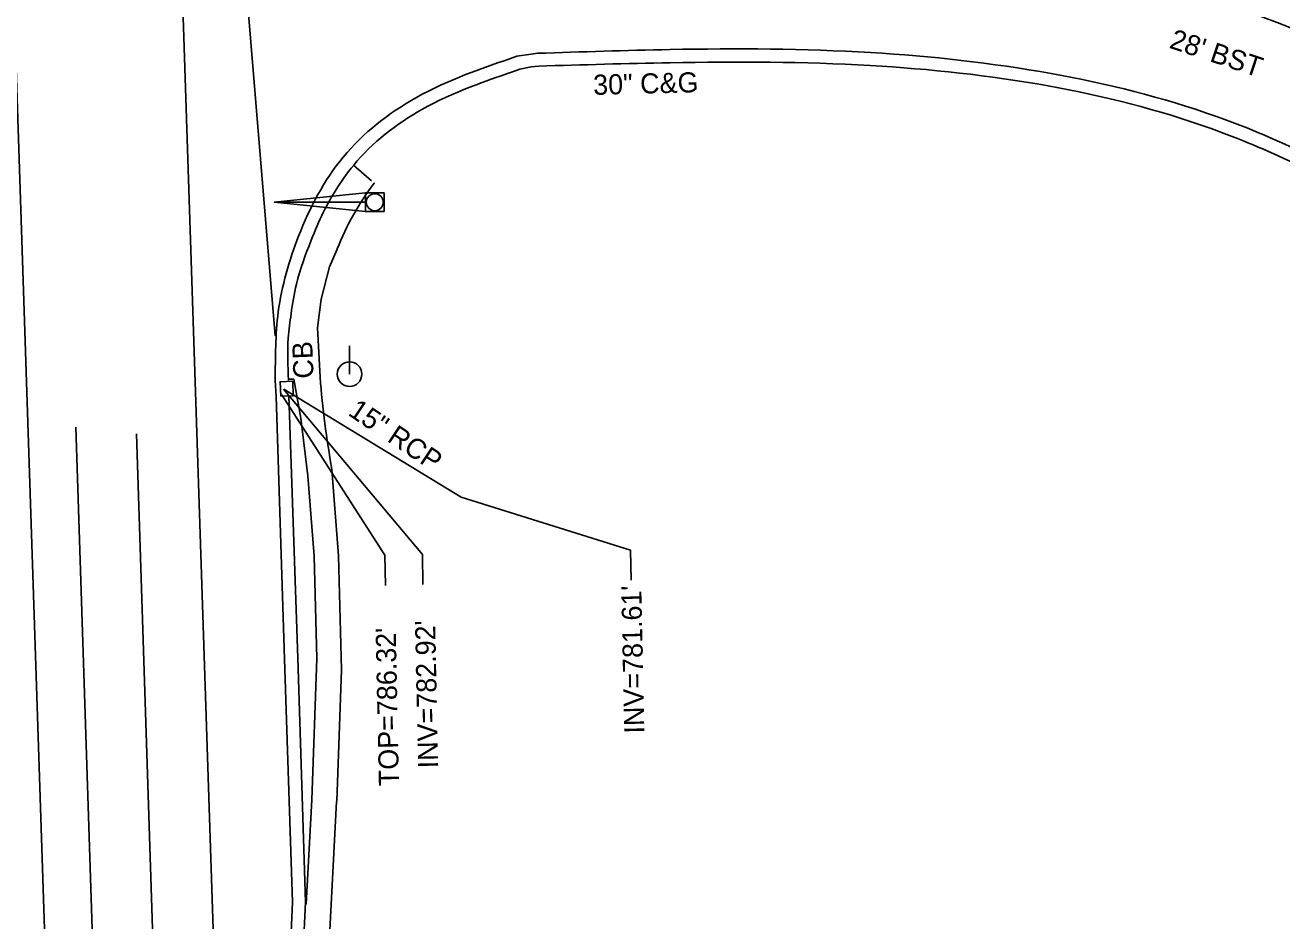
# Model space of a CAD drawing. Extents: x 1627482 to 1629573, y 760826 to 766301.
# Drawn here: x 1628494.4 to 1628744.1, y 761492.2 to 761670.2 of the extents above; entities that cross this region are included whole.
import ezdxf

# ---------------------------------------------------------------- set-up
doc = ezdxf.new("R2010")
doc.units = 0
for name, color, linetype in [('Exist Horizontal Alignment', 7, 'Continuous'), ('Exist Right of Way Line', 7, 'Continuous'), ('Exist Roads Curbs', 7, 'Continuous'), ('Exist Roads Curbs Text', 7, 'Continuous'), ('Exist Roads EOP', 7, 'Continuous'), ('Exist Roads EOP Other', 7, 'Continuous'), ('Exist Roads EOP Text', 7, 'Continuous'), ('Exist Roads EOT', 7, 'Continuous'), ('Exist Structure Minor Catch Basin', 7, 'Continuous'), ('Exist Structure Minor Catch Basin Leader', 7, 'Continuous'), ('Exist Structure Minor Catch Basin Text', 7, 'Continuous'), ('Exist Structure Minor Catch Basin Top Elevation', 7, 'Continuous'), ('Exist Structure Minor Pipes CMP 15 Inch Invert', 7, 'Continuous'), ('Exist Structure Minor Pipes CMP 15 Inch Leader', 7, 'Continuous'), ('Exist Structure Minor Pipes RCP 15 Inch', 7, 'Continuous'), ('Exist Structure Minor Pipes RCP 15 Inch Text', 7, 'Continuous'), ('Exist Utilities Other Pole Metal with Mast Arm CELL', 7, 'Continuous'), ('Exist Utilities Power Pole CELL', 7, 'Continuous')]:
    doc.layers.add(name, color=color, linetype=linetype)

msp = doc.modelspace()

# ---------------------------------------------------------------- linework, layer by layer
at = {"layer": 'Exist Horizontal Alignment'}
msp.add_line((1628498.66, 761475.63), (1628488.86, 761775.47), dxfattribs=at)
msp.add_arc((1628679.22, 761275.95), 444, 48.0133, 96.871, dxfattribs=at)
at = {"layer": 'Exist Right of Way Line'}
msp.add_arc((1628679.22, 761275.95), 514, 48.0132, 96.8709, dxfattribs=at)
at = {"layer": 'Exist Roads Curbs'}
for p, q in [((1628592.68, 761661.47), (1628594.93, 761661.92)), ((1628594.93, 761661.92), (1628596.43, 761662.08)), ((1628546.6, 761599.72), (1628546.67, 761599.72))]:
    msp.add_line(p, q, dxfattribs=at)
msp.add_lwpolyline([(1628549.17, 761476.36), (1628550.07, 761495.94), (1628548.57, 761544.41), (1628546.76, 761596.59)], dxfattribs=at)
msp.add_lwpolyline([(1628549.17, 761476.36), (1628550.07, 761495.94), (1628548.57, 761544.41), (1628546.76, 761596.59)], dxfattribs=at)
for points in [[(1628546.67, 761599.72), (1628546.65, 761608.04), (1628547.21, 761612.88), (1628548.27, 761618.77), (1628551.2, 761627.47), (1628553.65, 761633.11), (1628556.08, 761637.43), (1628559.65, 761642.42), (1628573.22, 761653.48), (1628592.68, 761661.47)], [(1628596.43, 761662.08), (1628622.56, 761662.76), (1628662.31, 761662.2), (1628697.67, 761658.15), (1628730.04, 761649.68), (1628762.13, 761633.97), (1628788.02, 761612.35), (1628807.31, 761585.6), (1628820.32, 761551.72), (1628823.99, 761517.27), (1628820.08, 761487.66), (1628805.76, 761452.03), (1628780.59, 761420.95), (1628748.91, 761399.08), (1628732.76, 761391.66), (1628729.06, 761390.34)]]:
    msp.add_spline(points, degree=3, dxfattribs=at)
at = {"layer": 'Exist Roads EOP'}
for p, q in [((1628592.1, 761664.04), (1628594.93, 761664.49)), ((1628594.93, 761664.49), (1628596.19, 761664.63))]:
    msp.add_line(p, q, dxfattribs=at)
for points in [[(1628530.45, 761760.36), (1628533.59, 761742.34), (1628537.29, 761690.11), (1628544.07, 761608.47)], [(1628546.62, 761476.32), (1628547.51, 761495.97), (1628545.89, 761544.25), (1628544.26, 761596.43), (1628544.07, 761599.63)]]:
    msp.add_lwpolyline(points, dxfattribs=at)
for points in [[(1628628.35, 761690.37), (1628629.66, 761690.38), (1628632.19, 761690.39), (1628634.72, 761690.4), (1628637.26, 761690.39), (1628639.8, 761690.38), (1628642.34, 761690.35), (1628644.89, 761690.32), (1628647.44, 761690.27), (1628649.99, 761690.21), (1628652.54, 761690.13), (1628655.1, 761690.04), (1628657.66, 761689.94), (1628660.22, 761689.82), (1628662.78, 761689.69), (1628665.35, 761689.54), (1628667.91, 761689.37), (1628670.48, 761689.19), (1628673.05, 761688.99), (1628675.63, 761688.77), (1628678.2, 761688.53), (1628680.77, 761688.27), (1628683.35, 761687.99), (1628685.92, 761687.69), (1628688.5, 761687.36), (1628691.07, 761687.02), (1628693.65, 761686.65), (1628696.22, 761686.26), (1628698.8, 761685.84), (1628701.37, 761685.4), (1628703.94, 761684.93), (1628706.51, 761684.44), (1628709.08, 761683.92), (1628711.64, 761683.38), (1628714.2, 761682.81), (1628716.76, 761682.21), (1628719.32, 761681.58), (1628721.87, 761680.92), (1628724.41, 761680.23), (1628726.95, 761679.51), (1628729.48, 761678.76), (1628732.01, 761677.98), (1628734.53, 761677.16), (1628737.04, 761676.32), (1628739.55, 761675.44), (1628742.04, 761674.53), (1628744.53, 761673.58), (1628747, 761672.6), (1628749.47, 761671.58), (1628751.92, 761670.53), (1628754.36, 761669.44), (1628756.79, 761668.32), (1628759.2, 761667.16), (1628761.6, 761665.97), (1628763.98, 761664.73), (1628766.35, 761663.46), (1628768.7, 761662.15), (1628771.03, 761660.81), (1628773.34, 761659.42), (1628775.63, 761658), (1628777.81, 761656.59)], [(1628544.07, 761599.63), (1628544.66, 761613.24), (1628548.71, 761628.32), (1628557.58, 761644.02), (1628572.1, 761655.84), (1628592.1, 761664.04)], [(1628596.19, 761664.63), (1628622.51, 761665.38), (1628662.4, 761664.78), (1628698.29, 761660.6), (1628730.94, 761652.14), (1628763.65, 761636.14), (1628789.55, 761614.39), (1628809.52, 761586.85), (1628822.76, 761552.62), (1628826.4, 761517.1), (1628822.53, 761487.26), (1628807.86, 761450.59), (1628782.25, 761419.18), (1628750.11, 761396.84), (1628730.78, 761388.13)]]:
    msp.add_spline(points, degree=3, dxfattribs=at)
at = {"layer": 'Exist Roads EOP Other'}
for p, q in [((1628563.22, 761639.28), (1628559.64, 761642.38)), ((1628563.69, 761638.8), (1628563.74, 761638.88)), ((1628556.36, 761625.7), (1628556.4, 761625.78)), ((1628552.98, 761600.25), (1628552.43, 761610.09)), ((1628547.77, 761599.85), (1628546.67, 761599.9)), ((1628547.77, 761599.85), (1628546.67, 761599.9)), ((1628549.15, 761592.16), (1628547.77, 761599.85)), ((1628549.15, 761592.16), (1628547.77, 761599.85)), ((1628550.56, 761580.68), (1628549.15, 761592.16)), ((1628550.56, 761580.68), (1628549.15, 761592.16)), ((1628556.64, 761564.77), (1628555.33, 761581.95)), ((1628551.79, 761564.73), (1628550.56, 761580.68)), ((1628551.79, 761564.73), (1628550.56, 761580.68)), ((1628552.33, 761544.37), (1628551.79, 761564.73)), ((1628552.33, 761544.37), (1628551.79, 761564.73)), ((1628557.2, 761542.14), (1628556.64, 761564.77)), ((1628551.33, 761516.26), (1628552.33, 761544.37)), ((1628551.33, 761516.26), (1628552.33, 761544.37)), ((1628556.27, 761516.04), (1628557.2, 761542.14)), ((1628550.2, 761495.57), (1628551.33, 761516.26)), ((1628550.2, 761495.57), (1628551.33, 761516.26)), ((1628554.12, 761475.74), (1628556.25, 761515.96))]:
    msp.add_line(p, q, dxfattribs=at)
msp.add_lwpolyline([(1628552.43, 761610.09), (1628553.16, 761615.78), (1628554.86, 761622.2), (1628556.36, 761625.7)], dxfattribs=at)
for centre, major_axis, ratio, start_param, end_param in [((1628606.04, 761606.59), (-52.25, -10.24), 0.99875, 5.438963, 5.720398), ((1628725.51, 761611.64), (53.66, -168.58), 0.976007, 4.475731, 4.580152)]:
    msp.add_ellipse(centre, major_axis=major_axis, ratio=ratio, start_param=start_param, end_param=end_param, dxfattribs=at)
at = {"layer": 'Exist Roads EOT'}
for p, q in [((1628548.94, 760963.28), (1628522.34, 761776.56)), ((1628517.96, 761176.34), (1628504.42, 761590.36)), ((1628533.81, 761058.82), (1628516.47, 761589.01))]:
    msp.add_line(p, q, dxfattribs=at)
msp.add_arc((1628682.14, 761513.76), 168.45, 39.9375, 72.8876, dxfattribs=at)
at = {"layer": 'Exist Structure Minor Catch Basin'}
msp.add_lwpolyline([(1628545.14, 761596.49), (1628545.02, 761599.37), (1628547.53, 761599.47), (1628547.64, 761596.58)], close=True, dxfattribs=at)
at = {"layer": 'Exist Structure Minor Catch Basin Leader'}
msp.add_lwpolyline([(1628545.4, 761596.74), (1628565.82, 761564.89), (1628565.95, 761558.89)], dxfattribs=at)
at = {"layer": 'Exist Structure Minor Pipes CMP 15 Inch Leader'}
for points in [[(1628545.71, 761597.89), (1628573.3, 761565.05), (1628573.42, 761559.05)], [(1628581.03, 761576.44), (1628614.65, 761565.92), (1628614.78, 761559.92)]]:
    msp.add_lwpolyline(points, dxfattribs=at)
at = {"layer": 'Exist Structure Minor Pipes RCP 15 Inch'}
msp.add_line((1628545.77, 761597.86), (1628581.03, 761576.44), dxfattribs=at)
at = {"layer": 'Exist Utilities Other Pole Metal with Mast Arm CELL'}
msp.add_line((1628563.84, 761635.04), (1628563.84, 761635.04), dxfattribs=at)
msp.add_lwpolyline([(1628543.87, 761635.04), (1628561.98, 761636.88), (1628561.98, 761635.04), (1628543.87, 761635.04), (1628561.98, 761633.19)], dxfattribs=at)
msp.add_lwpolyline([(1628565.68, 761633.19), (1628561.98, 761633.19), (1628561.98, 761636.88), (1628565.68, 761636.88)], close=True, dxfattribs=at)
msp.add_circle((1628563.84, 761635.04), 1.69, dxfattribs=at)
at = {"layer": 'Exist Utilities Power Pole CELL'}
for q in [(1628558.83, 761606.51), (1628558.83, 761600.88)]:
    msp.add_line((1628558.83, 761600.88), q, dxfattribs=at)
msp.add_circle((1628558.83, 761600.88), 2.45, dxfattribs=at)

# ---------------------------------------------------------------- texts
at = {"layer": 'Exist Roads Curbs Text'}
msp.add_text('30" C&G', height=4, rotation=1.4948, dxfattribs=at).set_placement((1628607.29, 761656.36))
at = {"layer": 'Exist Roads EOP Text'}
msp.add_text("28' BST", height=4, rotation=341.6236, dxfattribs=at).set_placement((1628721.55, 761665.76))
at = {"layer": 'Exist Structure Minor Catch Basin Text'}
msp.add_text('CB', height=4, rotation=92.2582, dxfattribs=at).set_placement((1628551.69, 761600.06))
at = {"layer": 'Exist Structure Minor Catch Basin Top Elevation'}
msp.add_text("TOP=786.32'", height=4, rotation=91.2053, dxfattribs=at).set_placement((1628568.66, 761519.04))
at = {"layer": 'Exist Structure Minor Pipes CMP 15 Inch Invert'}
for s, p in [("INV=781.61'", (1628617.42, 761529.5)), ("INV=782.92'", (1628576.45, 761522.59))]:
    msp.add_text(s, height=4, rotation=91.2053, dxfattribs=at).set_placement(p)
at = {"layer": 'Exist Structure Minor Pipes RCP 15 Inch Text'}
msp.add_text('15" RCP', height=4, rotation=326.2866, dxfattribs=at).set_placement((1628558.33, 761592.85))

doc.saveas('drawing.dxf')
